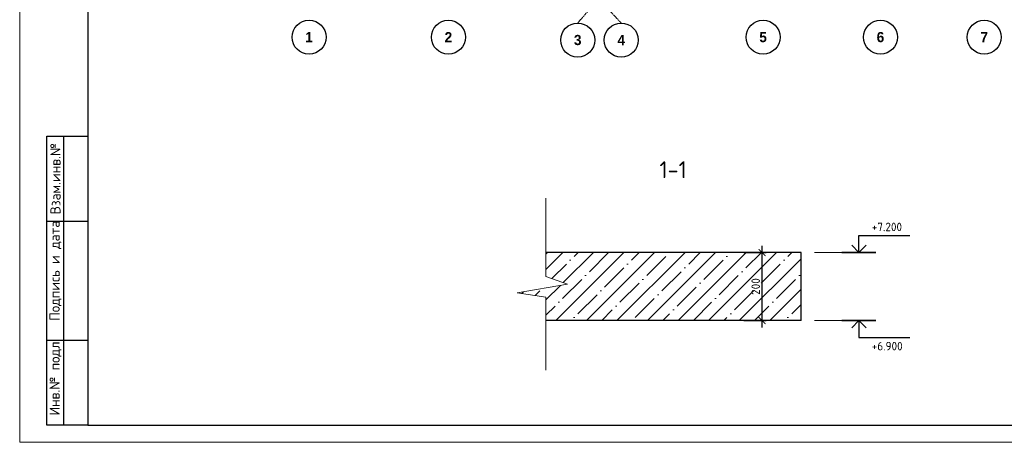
# Model space of a CAD drawing. Header units: millimetres. Extents: x -42044588 to 856694, y -806701 to 941911.
# Tile 886 of 1056: x -203199 to -174256, y -108590 to -96168. Entities that reach past the tile are written whole.
import ezdxf
from ezdxf.enums import TextEntityAlignment as Align

# ---------------------------------------------------------------- set-up
doc = ezdxf.new("R2010")
doc.units = ezdxf.units.MM
doc.linetypes.add('______5', pattern=[1100, 800, -100, 100, -100])
doc.linetypes.add('осевая', pattern=[50.8, 31.75, -6.35, 6.35, -6.35])
for name, color, linetype, lineweight in [('0 Фундамент', 5, 'Continuous', 30), ('A-ANNO-NOTE-1', 7, 'Continuous', 35), ('A-ANNO-NOTE-2', 7, 'Continuous', 18), ('G-ANNO-DIMS', 7, 'Continuous', 9), ('G-ANNO-DIMS-1', 7, 'Continuous', 18), ('Оси', 40, '______5', 18), ('РАЗМЕРЫ', 1, 'Continuous', 9), ('Текст', 7, 'Continuous', 25), ('Тонкая', 81, 'Continuous', 20), ('ТОНКИЕ', 7, 'Continuous', 9), ('Узлы', 7, 'Continuous', 0)]:
    doc.layers.add(name, color=color, linetype=linetype, lineweight=lineweight)
doc.layers.add('ТОЛСТЫЕ_ОСНОВНЫЕ', color=6, linetype='Continuous')
doc.styles.add('Century Gothic', font='GOTHIC.TTF')
doc.styles.add('GOST-2.304_Type-B', font='GOST_Common.ttf')
doc.styles.add('ISOCPEUR', font='GOST_Common.ttf', dxfattribs={"height": 450})
doc.styles.add('style1', font='GOST_Common.ttf', dxfattribs={"height": 500})
doc.dimstyles.new('СПДС', dxfattribs={"dimscale": 100, "dimtxt": 2.5, "dimasz": 2, "dimexe": 1.25, "dimexo": 0, "dimtad": 1, "dimdec": 0, "dimrnd": 5, "dimtxsty": 'GOST-2.304_Type-B', "dimblk": 'ARCHTICK', "dimcen": 2.5, "dimdle": 2, "dimclrd": 1, "dimclre": 1, "dimclrt": 1, "dimadec": 0, "dimazin": 2, "dimtfac": 0.75, "dimtdec": 0, "dimtmove": 1, "dimatfit": 3, "dimfxl": 0, "dimtolj": 1, "dimarcsym": 0})

# ---------------------------------------------------------------- blocks, each defined once
blk = doc.blocks.new('*U6686')
at = {"layer": 'ТОЛСТЫЕ_ОСНОВНЫЕ'}
for p, q in [((8, 5), (8, 90)), ((8, 90), (20, 90)), ((13, 5), (13, 90)), ((8, 65), (20, 65)), ((8, 30), (20, 30)), ((20, 5), (8, 5))]:
    blk.add_line(p, q, dxfattribs=at)
at = {"layer": 'ТОЛСТЫЕ_ОСНОВНЫЕ', "color": 6}
blk.add_lwpolyline([(20, 5), (886, 5), (886, 415), (20, 415)], close=True, dxfattribs=at)
at = {"layer": 'ТОНКИЕ'}
blk.add_lwpolyline([(0, 0), (891, 0), (891, 420), (0, 420)], close=True, dxfattribs=at)
at = {"layer": 'Текст', "style": 'style1'}
for s, p in [('Взам.инв.№', (10.5, 77.5)), ('Подпись и дата', (10.5, 50.41)), ('Инв.№ подл.', (10.5, 19.18))]:
    blk.add_text(s, height=3, rotation=90, dxfattribs=at).set_placement(p, align=Align.MIDDLE)
blk = doc.blocks.new('Высотные отметки - Вверх-711287-Разрез 3-3')
at = {"layer": '0 Фундамент'}
for p, q in [((13237, 8150), (14737, 8150)), ((13237, 7650), (13237, 8150))]:
    blk.add_line(p, q, dxfattribs=at)
at = {"layer": 'A-ANNO-NOTE-1'}
blk.add_line((12737, 7650), (13737, 7650), dxfattribs=at)
at = {"layer": 'A-ANNO-NOTE-2'}
for q in [(13025, 7862), (13449, 7862)]:
    blk.add_line((13237, 7650), q, dxfattribs=at)
blk = doc.blocks.new('NSY101')
at = {"color": 0, "linetype": 'ByBlock', "lineweight": -2}
blk.add_circle((0, 0), 50, dxfattribs=at)
blk = doc.blocks.new('СЛОЖНЫЙ_ОБЪЕКТ_31')
at = {"layer": 'Оси', "color": 16, "linetype": 'Continuous', "lineweight": 25, "transparency": 33554687, "xscale": 9.999999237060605, "yscale": 9.999999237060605, "zscale": 9.999999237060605}
blk.add_blockref('NSY101', (8813, -43009), dxfattribs=at)
at = {"layer": 'Оси', "color": 16, "linetype": 'Continuous', "lineweight": 25, "transparency": 33554687, "insert": (8813, -43009), "char_height": 300, "width": 385, "attachment_point": 5, "style": 'Century Gothic'}
blk.add_mtext('\\A1;{\\fCentury Gothic|i0|b1;\\H300.000000;\\W1.000000;\\C16;2}\\P', dxfattribs=at)
blk = doc.blocks.new('СЛОЖНЫЙ_ОБЪЕКТ_32')
at = {"layer": 'Оси', "color": 16, "linetype": 'Continuous', "lineweight": 25, "transparency": 33554687, "xscale": 9.999999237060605, "yscale": 9.999999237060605, "zscale": 9.999999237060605}
blk.add_blockref('NSY101', (18063, -43009), dxfattribs=at)
at = {"layer": 'Оси', "color": 16, "linetype": 'Continuous', "lineweight": 25, "transparency": 33554687, "insert": (18063, -43009), "char_height": 300, "width": 385, "attachment_point": 5, "style": 'Century Gothic'}
blk.add_mtext('\\A1;{\\fCentury Gothic|i0|b1;\\H300.000000;\\W1.000000;\\C16;5}\\P', dxfattribs=at)
blk = doc.blocks.new('СЛОЖНЫЙ_ОБЪЕКТ_33')
at = {"layer": 'Оси', "color": 16, "linetype": 'Continuous', "lineweight": 25, "transparency": 33554687, "xscale": 9.999999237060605, "yscale": 9.999999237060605, "zscale": 9.999999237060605}
blk.add_blockref('NSY101', (21513, -43009), dxfattribs=at)
at = {"layer": 'Оси', "color": 16, "linetype": 'Continuous', "lineweight": 25, "transparency": 33554687, "insert": (21513, -43009), "char_height": 300, "width": 385, "attachment_point": 5, "style": 'Century Gothic'}
blk.add_mtext('\\A1;{\\fCentury Gothic|i0|b1;\\H300.000000;\\W1.000000;\\C16;6}\\P', dxfattribs=at)
blk = doc.blocks.new('СЛОЖНЫЙ_ОБЪЕКТ_34')
at = {"layer": 'Оси', "color": 16, "linetype": 'Continuous', "lineweight": 25, "transparency": 33554687, "xscale": 9.999999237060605, "yscale": 9.999999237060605, "zscale": 9.999999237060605}
blk.add_blockref('NSY101', (24563, -43009), dxfattribs=at)
at = {"layer": 'Оси', "color": 16, "linetype": 'Continuous', "lineweight": 25, "transparency": 33554687, "insert": (24563, -43009), "char_height": 300, "width": 385, "attachment_point": 5, "style": 'Century Gothic'}
blk.add_mtext('\\A1;{\\fCentury Gothic|i0|b1;\\H300.000000;\\W1.000000;\\C16;7}\\P', dxfattribs=at)
blk = doc.blocks.new('СЛОЖНЫЙ_ОБЪЕКТ_46')
at = {"layer": 'Оси', "color": 16, "linetype": 'Continuous', "lineweight": 25, "transparency": 33554687, "xscale": 9.999999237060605, "yscale": 9.999999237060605, "zscale": 9.999999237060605}
blk.add_blockref('NSY101', (5263, -43009), dxfattribs=at)
at = {"layer": 'Оси', "color": 16, "linetype": 'Continuous', "lineweight": 25, "transparency": 33554687, "insert": (5263, -43009), "char_height": 300, "width": 385, "attachment_point": 5, "style": 'Century Gothic'}
blk.add_mtext('\\A1;{\\fCentury Gothic|i0|b1;\\H300.000000;\\W1.000000;\\C16;1}\\P', dxfattribs=at)
blk = doc.blocks.new('СЛОЖНЫЙ_ОБЪЕКТ_48')
at = {"layer": 'Оси', "color": 16, "linetype": 'Continuous', "lineweight": 25, "transparency": 33554687, "xscale": 9.999999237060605, "yscale": 9.999999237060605, "zscale": 9.999999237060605}
blk.add_blockref('NSY101', (13893, -43009), dxfattribs=at)
at = {"layer": 'Оси', "color": 16, "linetype": 'Continuous', "lineweight": 25, "transparency": 33554687, "insert": (13893, -43009), "char_height": 300, "width": 385, "attachment_point": 5, "style": 'Century Gothic'}
blk.add_mtext('\\A1;{\\fCentury Gothic|i0|b1;\\H300.000000;\\W1.000000;\\C16;4}\\P', dxfattribs=at)
blk = doc.blocks.new('СЛОЖНЫЙ_ОБЪЕКТ_49')
at = {"layer": 'Оси', "color": 16, "linetype": 'Continuous', "lineweight": 25, "transparency": 33554687, "xscale": 9.999999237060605, "yscale": 9.999999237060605, "zscale": 9.999999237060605}
blk.add_blockref('NSY101', (12613, -43009), dxfattribs=at)
at = {"layer": 'Оси', "color": 16, "linetype": 'Continuous', "lineweight": 25, "transparency": 33554687, "insert": (12613, -43009), "char_height": 300, "width": 385, "attachment_point": 5, "style": 'Century Gothic'}
blk.add_mtext('\\A1;{\\fCentury Gothic|i0|b1;\\H300.000000;\\W1.000000;\\C16;3}\\P', dxfattribs=at)
blk = doc.blocks.new('оси2')
at = {"layer": 'Оси', "color": 16, "linetype": 'осевая', "lineweight": 0, "transparency": 33554687}
for p, q in [((991545, -19432.2), (991945.5, -18964.7)), ((992825, -19432.2), (992395.5, -18970.6))]:
    blk.add_line(p, q, dxfattribs=at)
at = {"layer": 'Оси', "color": 16, "linetype": 'Continuous', "lineweight": 25, "transparency": 33554687}
for name, p in [('СЛОЖНЫЙ_ОБЪЕКТ_46', (978385.3, 23162.9)), ('СЛОЖНЫЙ_ОБЪЕКТ_31', (978932, 23162.9)), ('СЛОЖНЫЙ_ОБЪЕКТ_32', (978932, 23162.9)), ('СЛОЖНЫЙ_ОБЪЕКТ_33', (978932, 23162.9)), ('СЛОЖНЫЙ_ОБЪЕКТ_34', (978932, 23162.9)), ('СЛОЖНЫЙ_ОБЪЕКТ_49', (978932, 23077.3)), ('СЛОЖНЫЙ_ОБЪЕКТ_48', (978932, 23077.3))]:
    blk.add_blockref(name, p, dxfattribs=at)
blk = doc.blocks.new('_ArchTick')
at = {"color": 0, "linetype": 'ByBlock', "const_width": 0.15}
blk.add_lwpolyline([(-0.5, -0.5), (0.5, 0.5)], dxfattribs=at)
blk = doc.blocks.new('*D1236')
at = {"layer": 'DEFPOINTS', "color": 0, "transparency": 16777216}
for p in [(-181909, -103011), (-181377, -103011), (-181909, -105011)]:
    blk.add_point(p, dxfattribs=at)
at = {"layer": 'РАЗМЕРЫ', "color": 1, "lineweight": -2, "transparency": 16777216}
for p, q in [((-181909, -103011), (-181252, -103011)), ((-181377, -105211), (-181377, -102811)), ((-181909, -105011), (-181252, -105011))]:
    blk.add_line(p, q, dxfattribs=at)
at = {"layer": 'РАЗМЕРЫ', "color": 1, "lineweight": -2, "transparency": 16777216, "xscale": 200, "yscale": 200, "zscale": 200}
for p, rotation in [((-181377, -103011), 90), ((-181377, -105011), 270)]:
    blk.add_blockref('_ArchTick', p, dxfattribs=dict(at, rotation=rotation))
at = {"layer": 'РАЗМЕРЫ', "color": 1, "lineweight": 0, "transparency": 16777216, "insert": (-181564, -104011), "char_height": 250, "attachment_point": 5, "rotation": 90, "style": 'GOST-2.304_Type-B'}
blk.add_mtext('\\A1;200', dxfattribs=at)

msp = doc.modelspace()

# ---------------------------------------------------------------- hatches: boundary and pattern name
at = {"layer": 'РАЗМЕРЫ', "transparency": 33554648}
h = msp.add_hatch(dxfattribs=at)
h.set_pattern_fill('ANSI35', color=1, scale=100)
h.set_pattern_definition([(45, (3142.66, 339710.4), (-449.0128, 449.0128), []), (45, (3591.7, 339710.4), (-449.0128, 449.0128), [793.75, -158.75, 0, -158.75])])
h.paths.add_polyline_path([(-180231.539, -103011.01), (-187731.539, -103011.01), (-187731.539, -103716.291), (-187092.968, -103942.295), (-188572.748, -104194.89), (-187731.539, -104326.357), (-187731.539, -105011.01), (-180231.539, -105011.01)])

# ---------------------------------------------------------------- linework, layer by layer
at = {"layer": 'РАЗМЕРЫ', "lineweight": 30}
for p, q in [((-180231.539, -103011.01), (-187731.539, -103011.01)), ((-180231.539, -105011.01), (-180231.539, -103011.01)), ((-180231.539, -105011.01), (-187731.539, -105011.01))]:
    msp.add_line(p, q, dxfattribs=at)
at = {"layer": 'РАЗМЕРЫ'}
for p, q in [((-178098.961, -103011.01), (-179835.705, -103011.01)), ((-178098.961, -105011.01), (-179835.705, -105011.01))]:
    msp.add_line(p, q, dxfattribs=at)
at = {"layer": 'Тонкая', "color": 30, "linetype": 'ByBlock', "ltscale": 75}
msp.add_lwpolyline([(-187731.539, -106469.985), (-187731.539, -104326.357), (-188572.748, -104194.89), (-187092.968, -103942.295), (-187731.539, -103716.291), (-187731.539, -101410.703)], dxfattribs=at)

# ---------------------------------------------------------------- block references
at = {"xscale": 100, "yscale": 100, "zscale": 100}
msp.add_blockref('*U6686', (-203199.263, -108590.438), dxfattribs=at)
at = {"layer": 'G-ANNO-DIMS'}
msp.add_blockref('Высотные отметки - Вверх-711287-Разрез 3-3', (-191767.288, -110661.01), dxfattribs=at)
at = {"layer": 'G-ANNO-DIMS', "xscale": -1, "rotation": 180}
msp.add_blockref('Высотные отметки - Вверх-711287-Разрез 3-3', (-191767.288, -97361.01), dxfattribs=at)
at = {"layer": 'РАЗМЕРЫ'}
msp.add_blockref('оси2', (-1178341.537, -76835.635), dxfattribs=at)

# ---------------------------------------------------------------- texts
at = {"layer": 'G-ANNO-DIMS-1', "char_height": 250, "width": 1150.28263, "line_spacing_factor": 1.149209, "style": 'ISOCPEUR'}
for s, insert, attachment_point in [('+7.200', (-178151.3, -102134.396), 1), ('+6.900', (-178151.3, -105887.624), 7)]:
    msp.add_mtext(s, dxfattribs=dict(at, insert=insert, attachment_point=attachment_point))
at = {"layer": 'Узлы', "color": 80, "linetype": 'Continuous', "lineweight": 0, "style": 'GOST-2.304_Type-B'}
msp.add_text('1-1', height=500, dxfattribs=at).set_placement((-184393.132, -100827.866))

# ---------------------------------------------------------------- dimensions: what is measured, and where the dimension line sits
at = {"layer": 'РАЗМЕРЫ', "lineweight": 0}
dim = msp.add_linear_dim(base=(-181376.982, -103011.01), p1=(-181909.26, -105011.01), p2=(-181909.26, -103011.01), angle=90, dimstyle='СПДС', override={"dimlfac": 0.1, "dimrnd": 5}, dxfattribs=at)
dim.commit()
dim.dimension.update_dxf_attribs({"geometry": '*D1236', "text_midpoint": (-181564.482, -104011.01)})

doc.saveas('drawing.dxf')
